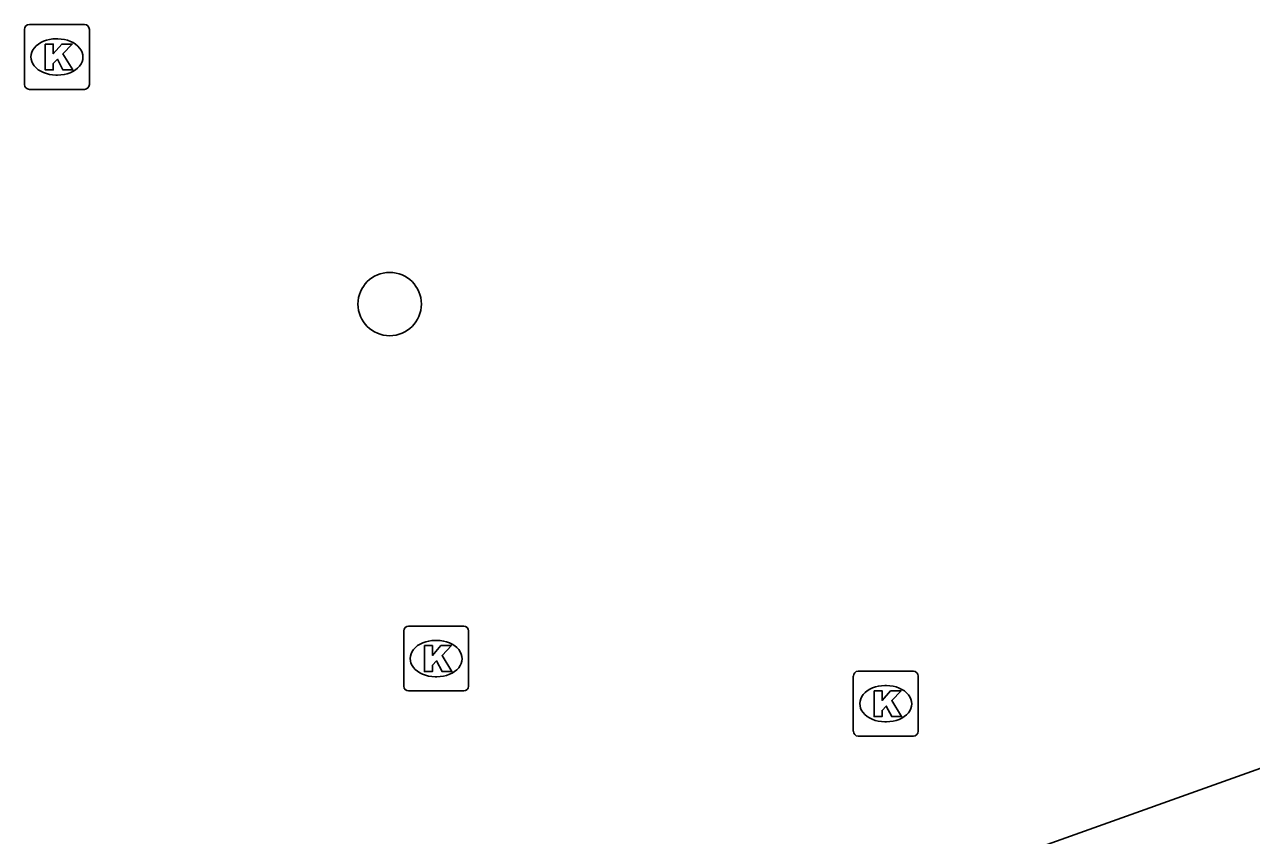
# Model space of a CAD drawing. Extents: x 161087 to 161922, y 382574 to 383873.
# Drawn here: x 161454.47 to 161473.41, y 383191.42 to 383203.94 of the extents above; entities that cross this region are included whole.
import ezdxf

# ---------------------------------------------------------------- set-up
doc = ezdxf.new("R2010")
doc.units = 0
for name, color, linetype in [('IMGEO_Boom', 7, 'Continuous'), ('IMGEO_Kolk', 7, 'Continuous'), ('IMGEO_Voetgangersgebied_open', 7, 'Continuous')]:
    doc.layers.add(name, color=color, linetype=linetype)

msp = doc.modelspace()

# ---------------------------------------------------------------- linework, layer by layer
at = {"layer": 'IMGEO_Boom'}
msp.add_circle((161460.105, 383199.625), 0.489, dxfattribs=at)
at = {"layer": 'IMGEO_Kolk'}
for p, q in [((161454.469, 383203.012), (161454.469, 383203.864)), ((161454.544, 383203.938), (161455.396, 383203.938)), ((161455.47, 383203.864), (161455.47, 383203.012)), ((161454.957, 383203.718), (161454.982, 383203.718)), ((161454.98, 383203.158), (161454.955, 383203.158)), ((161455.396, 383202.938), (161454.544, 383202.938)), ((161460.321, 383193.728), (161460.321, 383194.58)), ((161460.396, 383194.654), (161461.248, 383194.654)), ((161461.322, 383194.58), (161461.322, 383193.728)), ((161460.809, 383194.434), (161460.834, 383194.434)), ((161460.832, 383193.874), (161460.807, 383193.874)), ((161467.261, 383193.032), (161467.261, 383193.884)), ((161467.336, 383193.958), (161468.188, 383193.958)), ((161468.262, 383193.884), (161468.262, 383193.032)), ((161461.248, 383193.654), (161460.396, 383193.654)), ((161467.749, 383193.738), (161467.774, 383193.738)), ((161467.772, 383193.178), (161467.747, 383193.178)), ((161468.188, 383192.958), (161467.336, 383192.958))]:
    msp.add_line(p, q, dxfattribs=at)
for points in [[(161454.469, 383203.012), (161454.469, 383203.864)], [(161454.544, 383203.938), (161455.396, 383203.938)], [(161455.47, 383203.864), (161455.47, 383203.012)], [(161454.79, 383203.638), (161454.913, 383203.638), (161454.913, 383203.487), (161455.043, 383203.638), (161455.207, 383203.638), (161455.061, 383203.487), (161455.214, 383203.238), (161455.062, 383203.238), (161454.977, 383203.402), (161454.913, 383203.335), (161454.913, 383203.238), (161454.79, 383203.238), (161454.79, 383203.638)], [(161455.396, 383202.938), (161454.544, 383202.938)], [(161460.321, 383193.728), (161460.321, 383194.58)], [(161460.396, 383194.654), (161461.248, 383194.654)], [(161461.322, 383194.58), (161461.322, 383193.728)], [(161460.642, 383194.354), (161460.765, 383194.354), (161460.765, 383194.203), (161460.895, 383194.354), (161461.059, 383194.354), (161460.913, 383194.203), (161461.066, 383193.954), (161460.914, 383193.954), (161460.829, 383194.118), (161460.765, 383194.051), (161460.765, 383193.954), (161460.642, 383193.954), (161460.642, 383194.354)], [(161467.261, 383193.032), (161467.261, 383193.884)], [(161467.336, 383193.958), (161468.188, 383193.958)], [(161468.262, 383193.884), (161468.262, 383193.032)], [(161461.248, 383193.654), (161460.396, 383193.654)], [(161467.582, 383193.658), (161467.705, 383193.658), (161467.705, 383193.507), (161467.835, 383193.658), (161467.999, 383193.658), (161467.853, 383193.507), (161468.006, 383193.258), (161467.854, 383193.258), (161467.769, 383193.422), (161467.705, 383193.355), (161467.705, 383193.258), (161467.582, 383193.258), (161467.582, 383193.658)], [(161468.188, 383192.958), (161467.336, 383192.958)]]:
    msp.add_lwpolyline(points, dxfattribs=at)
for centre, start, end in [((161454.546, 383203.862), 91.552, 178.448), ((161454.546, 383203.862), 91.552, 178.448), ((161455.394, 383203.862), 1.552, 88.448), ((161455.394, 383203.862), 1.552, 88.448), ((161454.546, 383203.014), 181.552, 268.448), ((161454.546, 383203.014), 181.552, 268.448), ((161455.394, 383203.014), 271.552, 358.448), ((161455.394, 383203.014), 271.552, 358.448), ((161460.398, 383194.578), 91.552, 178.448), ((161460.398, 383194.578), 91.552, 178.448), ((161461.246, 383194.578), 1.552, 88.448), ((161461.246, 383194.578), 1.552, 88.448), ((161467.338, 383193.882), 91.552, 178.448), ((161467.338, 383193.882), 91.552, 178.448), ((161468.186, 383193.882), 1.552, 88.448), ((161468.186, 383193.882), 1.552, 88.448), ((161460.398, 383193.73), 181.552, 268.448), ((161460.398, 383193.73), 181.552, 268.448), ((161461.246, 383193.73), 271.552, 358.448), ((161461.246, 383193.73), 271.552, 358.448), ((161467.338, 383193.034), 181.552, 268.448), ((161467.338, 383193.034), 181.552, 268.448), ((161468.186, 383193.034), 271.552, 358.448), ((161468.186, 383193.034), 271.552, 358.448)]:
    msp.add_arc(centre, 0.0765, start, end, dxfattribs=at)
for centre, major_axis, ratio, start_param, end_param in [((161454.956, 383203.438), (-0.387, 0.002), 0.722429, 4.712389, 7.853982), ((161454.981, 383203.438), (-0.39, 0.002), 0.717154, 1.570796, 4.712389), ((161460.808, 383194.154), (-0.387, 0.002), 0.722429, 4.712389, 7.853982), ((161460.833, 383194.154), (-0.39, 0.002), 0.717154, 1.570796, 4.712389), ((161467.748, 383193.458), (-0.387, 0.002), 0.722429, 4.712389, 7.853982), ((161467.773, 383193.458), (-0.39, 0.002), 0.717154, 1.570796, 4.712389)]:
    msp.add_ellipse(centre, major_axis=major_axis, ratio=ratio, start_param=start_param, end_param=end_param, dxfattribs=at)
at = {"layer": 'IMGEO_Voetgangersgebied_open'}
msp.add_lwpolyline([(161473.622, 383192.488), (161456.2, 383186.266)], dxfattribs=at)

doc.saveas('drawing.dxf')
